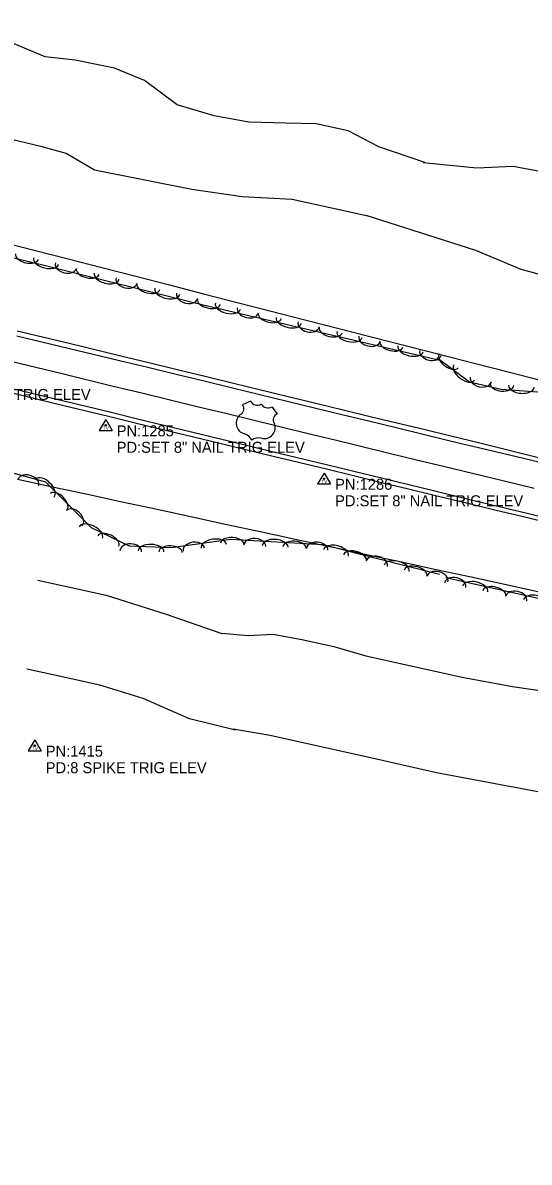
# Model space of a CAD drawing. Extents: x 1441650 to 1491889, y 345904 to 358319.
# Drawn here: x 1476350 to 1476581, y 347002 to 347520 of the extents above; entities that cross this region are included whole.
import ezdxf

# ---------------------------------------------------------------- set-up
doc = ezdxf.new("R2010")
doc.units = 0
for name, color, linetype in [('S_BUILDING_ANNOT', 7, 'Continuous'), ('S_EDGE_PAVEMENT', 7, 'Continuous'), ('S_PAVEMENT_CROWN', 7, 'Continuous'), ('S_SECONDARY_CTL', 7, 'Continuous'), ('S_SECONDARY_CTL_ANNOT', 7, 'Continuous'), ('S_SHOULDER', 7, 'Continuous'), ('S_STREAM', 7, 'Continuous'), ('S_TREE', 7, 'Continuous')]:
    doc.layers.add(name, color=color, linetype=linetype)

msp = doc.modelspace()

# ---------------------------------------------------------------- linework, layer by layer
at = {"layer": 'S_BUILDING_ANNOT'}
for p, q in [((1476454.04, 347347.67), (1476450.36, 347346.13)), ((1476463.76, 347345.16), (1476466.24, 347342.02))]:
    msp.add_line(p, q, dxfattribs=at)
for centre, radius, start, end in [((1476448.08, 347344.27), 2.94, 296.5836, 39.2197), ((1476457.1, 347349.48), 3.55, 210.6334, 300.2324), ((1476461.97, 347348.22), 3.55, 210.7249, 300.324), ((1476452.47, 347337.74), 4.97, 128.2754, 255.7431), ((1476467.32, 347339.29), 2.94, 111.7377, 214.3737), ((1476460.31, 347335.71), 4.97, 255.2143, 22.682), ((1476449.96, 347328.02), 5.06, 22.417, 75.2168), ((1476457.79, 347325.99), 5.06, 75.7406, 128.5404)]:
    msp.add_arc(centre, radius, start, end, dxfattribs=at)
at = {"layer": 'S_EDGE_PAVEMENT'}
for points in [[(1476347.75, 347377.44), (1476371.12, 347371.82), (1476394.49, 347366.21), (1476407.33, 347363.11), (1476420.17, 347360.01), (1476433, 347356.91), (1476445.84, 347353.81), (1476458.29, 347350.79), (1476470.74, 347347.76), (1476483.2, 347344.73), (1476495.65, 347341.71), (1476507.96, 347338.71), (1476520.28, 347335.71), (1476532.59, 347332.72), (1476544.91, 347329.72), (1476558.38, 347326.51), (1476571.84, 347323.3), (1476585.31, 347320.09)], [(1476341.9, 347354.34), (1476365.94, 347348.57), (1476389.98, 347342.8), (1476402.59, 347339.74), (1476415.19, 347336.68), (1476427.8, 347333.62), (1476440.41, 347330.57), (1476464.52, 347324.72), (1476488.63, 347318.88), (1476501.11, 347315.85), (1476513.59, 347312.82), (1476526.06, 347309.79), (1476538.54, 347306.76), (1476552.56, 347303.37), (1476566.59, 347299.98), (1476580.61, 347296.59), (1476594.63, 347293.2)]]:
    msp.add_lwpolyline(points, dxfattribs=at)
at = {"layer": 'S_PAVEMENT_CROWN'}
msp.add_lwpolyline([(1476345.03, 347365.95), (1476368.33, 347360.26), (1476391.62, 347354.57), (1476404.56, 347351.44), (1476417.5, 347348.31), (1476430.44, 347345.18), (1476443.38, 347342.05), (1476455.66, 347339.07), (1476467.94, 347336.08), (1476480.22, 347333.09), (1476492.5, 347330.11), (1476504.85, 347327.12), (1476517.21, 347324.12), (1476529.56, 347321.13), (1476541.91, 347318.14), (1476555.67, 347314.84), (1476569.42, 347311.54), (1476583.18, 347308.24)], dxfattribs=at)
at = {"layer": 'S_SECONDARY_CTL'}
for p, q in [((1476388.15, 347339.36), (1476385.14, 347334.41)), ((1476388.15, 347339.36), (1476391.09, 347334.41)), ((1476385.14, 347334.41), (1476391.09, 347334.41)), ((1476487.54, 347315.05), (1476484.53, 347310.1)), ((1476487.54, 347315.05), (1476490.48, 347310.1)), ((1476484.53, 347310.1), (1476490.48, 347310.1)), ((1476355.88, 347193.75), (1476352.87, 347188.8)), ((1476355.88, 347193.75), (1476358.82, 347188.8)), ((1476352.87, 347188.8), (1476358.82, 347188.8))]:
    msp.add_line(p, q, dxfattribs=at)
for centre, radius in [((1476388.15, 347336.75), 0.311), ((1476388.15, 347336.75), 0.183), ((1476388.15, 347336.75), 0.103), ((1476487.54, 347312.44), 0.311), ((1476487.54, 347312.44), 0.183), ((1476487.54, 347312.44), 0.103), ((1476355.88, 347191.14), 0.311), ((1476355.88, 347191.14), 0.183), ((1476355.88, 347191.14), 0.103)]:
    msp.add_circle(centre, radius, dxfattribs=at)
at = {"layer": 'S_SHOULDER'}
for points in [[(1476347.94, 347379.69), (1476371.49, 347374.02), (1476395.04, 347368.34), (1476407.84, 347365.23), (1476420.65, 347362.13), (1476433.45, 347359.02), (1476446.26, 347355.91), (1476458.74, 347352.88), (1476471.22, 347349.84), (1476483.71, 347346.8), (1476496.19, 347343.76), (1476508.43, 347340.82), (1476520.66, 347337.88), (1476532.9, 347334.94), (1476545.13, 347332), (1476558.44, 347328.73), (1476571.75, 347325.46), (1476585.05, 347322.19)], [(1476341.32, 347352.51), (1476365.38, 347346.68), (1476389.44, 347340.84), (1476402.1, 347337.78), (1476414.77, 347334.71), (1476427.44, 347331.64), (1476440.1, 347328.57), (1476464.33, 347322.74), (1476488.56, 347316.92), (1476500.84, 347313.95), (1476513.11, 347310.98), (1476525.39, 347308.01), (1476537.67, 347305.04), (1476551.79, 347301.63), (1476565.9, 347298.22), (1476580.02, 347294.81), (1476594.14, 347291.4)]]:
    msp.add_lwpolyline(points, dxfattribs=at)
at = {"layer": 'S_STREAM'}
for points in [[(1476506.76, 347432), (1476472.97, 347439.4), (1476450.22, 347440.6), (1476427.29, 347443.95), (1476383.11, 347452.72), (1476370.15, 347460.26), (1476359.24, 347463.34), (1476342.15, 347467.43), (1476326.53, 347471.7), (1476312.48, 347467.83), (1476299.34, 347466.67), (1476278.9, 347470.59), (1476233.44, 347479.37), (1476205.64, 347485.46), (1476134.84, 347502.62), (1476106.36, 347510.36), (1476087.58, 347514.48), (1476068.63, 347518.63), (1476059.53, 347519.7)], [(1476533.42, 347456.17), (1476512.39, 347463.27), (1476498.47, 347470.59), (1476483.86, 347473.79), (1476470.14, 347474.11), (1476453.22, 347474.57), (1476437.58, 347477.45), (1476420.67, 347482.44), (1476405.78, 347493.43), (1476392.22, 347499.05), (1476374.25, 347502.67), (1476360.58, 347504.28), (1476346.56, 347510.06)], [(1476930.07, 347368.66), (1476854.6, 347387.85), (1476780.63, 347406.8), (1476724.96, 347419.21), (1476590.49, 347451.22), (1476573.53, 347454.4), (1476556.96, 347453.63), (1476532.68, 347456.04)], [(1476506.57, 347432.2), (1476556.36, 347416.32), (1476577.06, 347407.79), (1476600.07, 347401.52), (1476630.48, 347394.74), (1476700.49, 347374.55), (1476718.42, 347367.7), (1476745.16, 347360.81), (1476781.21, 347351.05), (1476865.99, 347335.16), (1476909.59, 347323.35), (1476971.97, 347305.38), (1477030.55, 347293.76), (1477110.8, 347277.04), (1477180.66, 347265.8), (1477217.94, 347258.33), (1477256.74, 347239.58), (1477326.7, 347222.03), (1477419.8, 347198.07), (1477472.59, 347185.56), (1477520.85, 347174.64), (1477576.79, 347161.33)], [(1476357.34, 347266.39), (1476388.44, 347259.53), (1476415.72, 347250.87), (1476441.07, 347242.14)], [(1476440.99, 347242.25), (1476452.97, 347241.23), (1476464.29, 347241.75), (1476477.47, 347239.47), (1476491.95, 347236.25), (1476506.52, 347232.01), (1476526.36, 347227.59), (1476550.31, 347222.25), (1476573.25, 347218), (1476601.48, 347213.99), (1476615.26, 347210.4), (1476631.83, 347201.81), (1476653.91, 347196.89), (1476669.65, 347193.38), (1476689.51, 347193.12), (1476704.5, 347189.78), (1476721.22, 347184.36), (1476763.54, 347174.92), (1476793.99, 347168.14), (1476821.73, 347157.98), (1476843.4, 347152.81), (1476865.74, 347146.16), (1476891.85, 347140.69)], [(1476447.18, 347198.17), (1476426.33, 347203.29), (1476405.26, 347212.52), (1476385.51, 347218.62), (1476365.62, 347222.98), (1476352.2, 347225.92)], [(1476907.28, 347094.39), (1476878.87, 347105.08), (1476827.47, 347125.02), (1476760.4, 347142.42), (1476738.41, 347145.4), (1476717.42, 347144.2), (1476699.5, 347147.79), (1476675.45, 347153.15), (1476627.36, 347162.34), (1476605.83, 347166.17), (1476538.65, 347178.87), (1476511.37, 347184.95), (1476463.03, 347195.73), (1476446.15, 347198.67)]]:
    msp.add_lwpolyline(points, dxfattribs=at)
at = {"layer": 'S_TREE'}
for points in [[(1475939.59, 347443.95), (1475937.05, 347432.36), (1475931.52, 347410.06), (1475937.51, 347390.58), (1475953.51, 347375.1), (1475965.7, 347377.85), (1475990.88, 347382.44), (1476016.45, 347385.55), (1476041.89, 347386.82), (1476097.82, 347374.58), (1476145.93, 347362.24), (1476196.46, 347354.13), (1476268.81, 347336.15), (1476360.72, 347311.04), (1476381.5, 347290.34), (1476398.79, 347281.9), (1476417.92, 347281.2), (1476445.17, 347285), (1476487.08, 347282.51), (1476510.66, 347276.45), (1476540.1, 347269.04)], [(1476540.19, 347366.23), (1476432.55, 347391.33), (1476360.21, 347409.42), (1476272.96, 347430.31)], [(1476340.22, 347420.29), (1476355.62, 347416.33), (1476371.02, 347412.38), (1476386.42, 347408.43), (1476401.82, 347404.47), (1476417.22, 347400.52), (1476432.62, 347396.57), (1476448.02, 347392.62), (1476463.42, 347388.66), (1476478.82, 347384.71), (1476494.22, 347380.76), (1476509.62, 347376.8), (1476525.02, 347372.85), (1476540.43, 347368.9), (1476555.83, 347364.94), (1476571.23, 347360.99), (1476586.63, 347357.04)], [(1476340.22, 347420.29), (1476355.62, 347416.33), (1476371.02, 347412.38), (1476386.42, 347408.43), (1476401.82, 347404.47), (1476417.22, 347400.52), (1476432.62, 347396.57), (1476448.02, 347392.62), (1476463.42, 347388.66), (1476478.82, 347384.71), (1476494.22, 347380.76), (1476509.62, 347376.8), (1476525.02, 347372.85), (1476540.43, 347368.9), (1476555.83, 347364.94), (1476571.23, 347360.99), (1476586.63, 347357.04)], [(1477189.5, 347324.92), (1477183.19, 347303), (1477178.79, 347282.52), (1477181.02, 347251.22), (1477180.94, 347233.24), (1477177.74, 347219.44), (1477166.67, 347215.57), (1477037.56, 347243.95), (1476970.81, 347258.17), (1476861.73, 347287.25), (1476725.17, 347319.16), (1476613.54, 347349.66), (1476568.05, 347353.09), (1476553.67, 347356.33), (1476538.9, 347367.38)], [(1476348.06, 347312.23), (1476363.94, 347308.81), (1476379.82, 347305.39), (1476395.69, 347301.98), (1476411.57, 347298.56), (1476427.44, 347295.14), (1476443.32, 347291.73), (1476459.2, 347288.31), (1476475.07, 347284.89), (1476490.95, 347281.48), (1476506.82, 347278.06), (1476522.7, 347274.64), (1476538.57, 347271.23), (1476554.45, 347267.81), (1476570.33, 347264.39), (1476586.2, 347260.98)], [(1476348.07, 347312.23), (1476363.94, 347308.81), (1476379.82, 347305.39), (1476395.69, 347301.98), (1476411.57, 347298.56), (1476427.44, 347295.14), (1476443.32, 347291.73), (1476459.2, 347288.31), (1476475.07, 347284.89), (1476490.95, 347281.48), (1476506.82, 347278.06), (1476522.7, 347274.64), (1476538.58, 347271.23), (1476554.45, 347267.81), (1476570.33, 347264.39), (1476586.2, 347260.98)], [(1476542.88, 347267.52), (1476627.65, 347248.59), (1476702.18, 347231.65), (1476829.11, 347200.9), (1476915.68, 347181.7), (1476966.03, 347168.82), (1476997.64, 347152.03), (1477021.8, 347134.12), (1477039.29, 347139.85), (1477065.92, 347139.73), (1477093.23, 347129.18), (1477117.74, 347116.18), (1477144.49, 347120.49), (1477175.18, 347113.49), (1477190.22, 347101.53), (1477193.82, 347083.58), (1477193.07, 347067.47), (1477190.21, 347049.46), (1477186.26, 347031.74), (1477183.03, 347014.56), (1477182.5, 347001.82)]]:
    msp.add_lwpolyline(points, dxfattribs=at)
for centre, major_axis, ratio, start_param, end_param in [((1476352.39, 347413.47), (5.2, -1.24), 0.540379, 3.141593, 6.283185), ((1476361.03, 347411.4), (5.69, -1.42), 0.549771, 3.14136, 6.282953), ((1476370.08, 347409.41), (4.81, -1.2), 0.684926, 3.141212, 6.282805), ((1476380.01, 347406.66), (5.19, -1.3), 0.540396, 3.141368, 6.28296), ((1476388.61, 347404.5), (5.69, -1.42), 0.549771, 3.14136, 6.282953), ((1476397.66, 347402.51), (4.81, -1.2), 0.684926, 3.141212, 6.282805), ((1476407.59, 347399.76), (5.19, -1.3), 0.540396, 3.141368, 6.28296), ((1476416.19, 347397.61), (5.69, -1.42), 0.549771, 3.14136, 6.282953), ((1476425.23, 347395.61), (4.81, -1.2), 0.684926, 3.141212, 6.282805), ((1476435.14, 347392.9), (5.21, -1.21), 0.540381, 3.141593, 6.283185), ((1476443.77, 347390.89), (5.71, -1.33), 0.549756, 3.141593, 6.283185), ((1476452.85, 347389.04), (4.83, -1.13), 0.684907, 3.141593, 6.283185), ((1476462.82, 347386.45), (5.21, -1.21), 0.540381, 3.141593, 6.283185), ((1476471.46, 347384.43), (5.71, -1.33), 0.549756, 3.141593, 6.283185), ((1476480.53, 347382.58), (4.83, -1.13), 0.684907, 3.141593, 6.283185), ((1476490.51, 347379.99), (5.21, -1.21), 0.540381, 3.141593, 6.283185), ((1476499.14, 347377.98), (5.71, -1.33), 0.549756, 3.141593, 6.283185), ((1476508.22, 347376.13), (4.83, -1.13), 0.684907, 3.141593, 6.283185), ((1476518.19, 347373.53), (5.21, -1.21), 0.540381, 3.141593, 6.283185), ((1476526.83, 347371.52), (5.71, -1.33), 0.549756, 3.141593, 6.283185), ((1476535.9, 347369.67), (4.83, -1.13), 0.684907, 3.141593, 6.283185), ((1476544.22, 347366.05), (4.28, -3.2), 0.540546, 3.141593, 6.283185), ((1476551.32, 347360.74), (4.7, -3.52), 0.549924, 3.141593, 6.283185), ((1476558.8, 347357.61), (4.83, -1.09), 0.685587, 3.142828, 6.284421), ((1476568.49, 347355.19), (5.33, -0.4), 0.540537, 3.141637, 6.283229), ((1476577.34, 347354.52), (5.85, -0.44), 0.549915, 3.141638, 6.283231), ((1476352.94, 347310.7), (-4.78, 1.31), 0.685314, 3.141596, 6.283189), ((1476360.53, 347308.24), (-4.15, 4.13), 0.550946, 3.141031, 6.282623), ((1476366.8, 347301.99), (-3.78, 3.77), 0.541551, 3.141048, 6.282641), ((1476373.9, 347294.55), (-3.51, 3.49), 0.686389, 3.140671, 6.282263), ((1476381.37, 347288.04), (-5.27, 2.57), 0.550072, 3.141593, 6.283185), ((1476389.34, 347284.15), (-4.81, 2.34), 0.540692, 3.141593, 6.283185), ((1476428.26, 347280.23), (-4.91, -0.69), 0.685369, 3.141419, 6.283012), ((1476437.39, 347281.77), (-5.81, -0.81), 0.550126, 3.141487, 6.28308), ((1476445.76, 347282.84), (-5.33, 0.32), 0.541401, 3.141432, 6.283025), ((1476456.01, 347281.97), (-4.94, 0.29), 0.6862, 3.141321, 6.282914), ((1476465.26, 347281.68), (-5.85, 0.35), 0.550793, 3.141427, 6.28302), ((1476474.1, 347281.16), (-5.33, 0.32), 0.541401, 3.141432, 6.283025), ((1476484.35, 347280.29), (-4.94, 0.29), 0.6862, 3.141321, 6.282914), ((1476399.52, 347279.49), (-4.95, 0.18), 0.685303, 3.141593, 6.283185), ((1476408.79, 347279.41), (-5.86, 0.22), 0.550074, 3.141593, 6.283185), ((1476417.65, 347279.08), (-5.34, 0.2), 0.540693, 3.141593, 6.283185), ((1476493, 347278.8), (-5.68, 1.46), 0.550621, 3.141607, 6.2832), ((1476501.58, 347276.59), (-5.17, 1.33), 0.541232, 3.141607, 6.2832), ((1476511.5, 347273.78), (-4.81, 1.21), 0.685311, 3.141593, 6.283185), ((1476520.54, 347271.78), (-5.69, 1.43), 0.55008, 3.141593, 6.283185), ((1476529.14, 347269.61), (-5.18, 1.3), 0.540699, 3.141593, 6.283185), ((1476539.07, 347266.85), (-4.81, 1.21), 0.685311, 3.141593, 6.283185), ((1476547.2, 347264.11), (-4.84, 1.08), 0.684248, 3.141593, 6.283185), ((1476556.29, 347262.35), (-5.73, 1.28), 0.549226, 3.141593, 6.283185), ((1476564.95, 347260.42), (-5.22, 1.16), 0.539861, 3.141593, 6.283185), ((1476574.94, 347257.92), (-4.84, 1.08), 0.684248, 3.141593, 6.283185), ((1476584.04, 347256.16), (-5.73, 1.28), 0.549226, 3.141593, 6.283185)]:
    msp.add_ellipse(centre, major_axis=major_axis, ratio=ratio, start_param=start_param, end_param=end_param, dxfattribs=at)

# ---------------------------------------------------------------- texts
at = {"layer": 'S_SECONDARY_CTL'}
for p in [(1476386.94, 347334.74), (1476486.33, 347310.43), (1476354.67, 347189.13)]:
    msp.add_text('TV', height=1.5, rotation=360, dxfattribs=at).set_placement(p)
at = {"layer": 'S_SECONDARY_CTL_ANNOT'}
for s, p in [('PD:SET 8" NAIL TRIG ELEV', (1476295.72, 347348.26)), ('PN:1285', (1476393.15, 347331.75)), ('PD:SET 8" NAIL TRIG ELEV', (1476393.15, 347324.25)), ('PN:1286', (1476492.54, 347307.44)), ('PD:SET 8" NAIL TRIG ELEV', (1476492.54, 347299.94)), ('PN:1415', (1476360.88, 347186.14)), ('PD:8 SPIKE TRIG ELEV', (1476360.88, 347178.64))]:
    msp.add_text(s, height=5, dxfattribs=at).set_placement(p)

doc.saveas('drawing.dxf')
